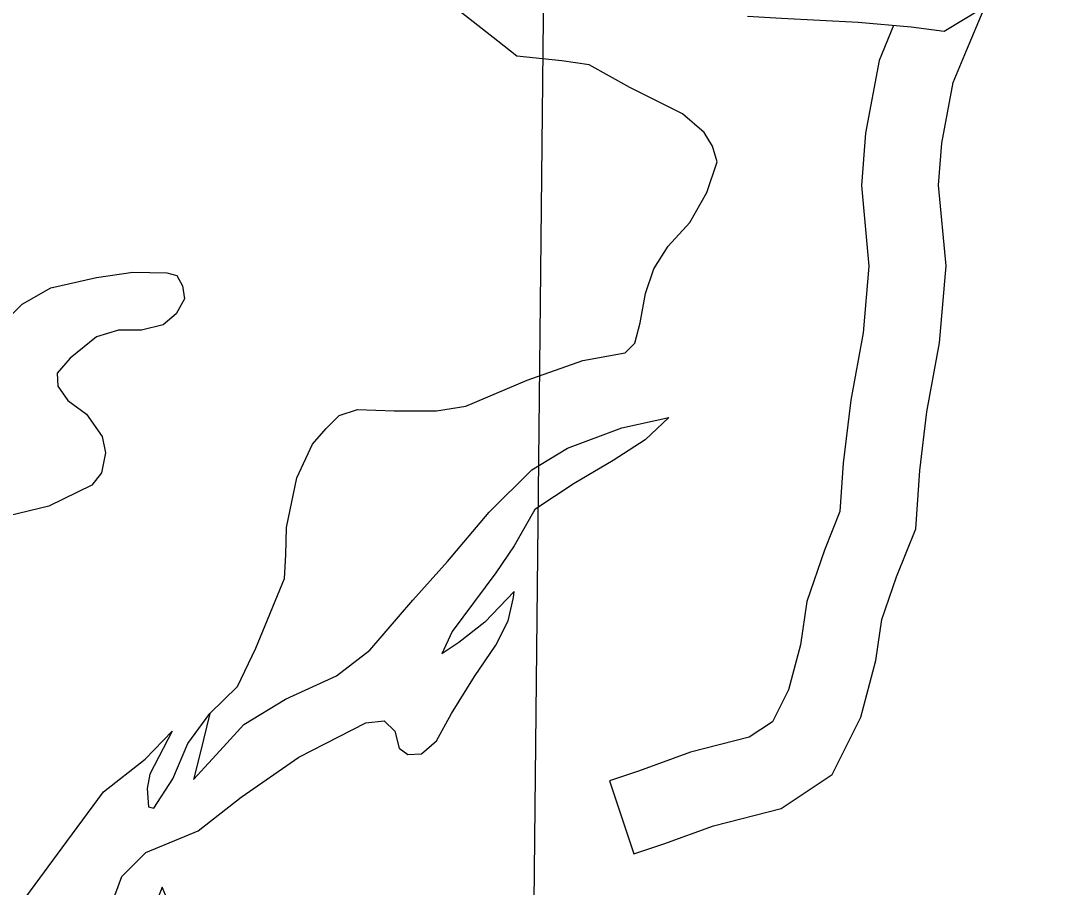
# Model space of a CAD drawing. Extents: x 813775 to 1157140, y 1757555 to 1979907.
# Drawn here: x 1015339 to 1019368, y 1813751 to 1817128 of the extents above; entities that cross this region are included whole.
import ezdxf

# ---------------------------------------------------------------- set-up
doc = ezdxf.new("R2010")
doc.units = 0
for name, color, linetype in [('Level 35', 7, 'Continuous'), ('Level 45', 7, 'Continuous'), ('Level 46', 7, 'Continuous'), ('Level 5', 7, 'Continuous')]:
    doc.layers.add(name, color=color, linetype=linetype)

msp = doc.modelspace()

# ---------------------------------------------------------------- linework, layer by layer
at = {"layer": 'Level 35'}
for points in [[(1017754, 1815950.4), (1017775.2, 1816065.3), (1017807.1, 1816161), (1017862.8, 1816248.7), (1017947.8, 1816341.7), (1018014.2, 1816458.7), (1018054.1, 1816578.3), (1018035.5, 1816639.5), (1018003.6, 1816692.6), (1017918.6, 1816764.4), (1017714.1, 1816868.1), (1017554.8, 1816955.8), (1017448.5, 1816971.7), (1017273.2, 1816990.3), (1017198.9, 1817048.8), (1017103.3, 1817123.3), (1017031.6, 1817179.1)], [(1015217.9, 1815898), (1015345.4, 1816022.9), (1015456.9, 1816086.7), (1015634.9, 1816126.6), (1015775.6, 1816147.8), (1015908.4, 1816145.2), (1015948.2, 1816134.5), (1015969.5, 1816094.7), (1015977.5, 1816044.2), (1015945.6, 1815985.7), (1015895.1, 1815943.1), (1015810.1, 1815921.9), (1015719.8, 1815921.9), (1015634.9, 1815895.3), (1015531.3, 1815812.9), (1015480.8, 1815754.4), (1015483.5, 1815703.9), (1015523.3, 1815648.1), (1015595, 1815594.9), (1015656.1, 1815507.2), (1015669.4, 1815443.4), (1015653.5, 1815366.3), (1015616.3, 1815318.5), (1015449, 1815236.1), (1015292.3, 1815198.8)], [(1016076, 1814428.6), (1016184.4, 1814533.6), (1016256.1, 1814682.5), (1016367.6, 1814953.6), (1016372.9, 1815046.6), (1016375.6, 1815153), (1016415.4, 1815347), (1016476.5, 1815477.3), (1016529.6, 1815538.4), (1016580.1, 1815588.9), (1016651.8, 1815612.8), (1016795.2, 1815607.5), (1016959.9, 1815607.5), (1017074.1, 1815626.1), (1017313.1, 1815727.1), (1017530.9, 1815804.2), (1017695.5, 1815833.5), (1017732.7, 1815870.7), (1017754, 1815950.4)], [(1016076, 1814428.6), (1016038.8, 1814273.9), (1016012.3, 1814170.2), (1016129.1, 1814297.8), (1016208.8, 1814385.5), (1016370.8, 1814483.9), (1016570, 1814574.3), (1016700.1, 1814675.3), (1016867.4, 1814869.3), (1017002.9, 1815020.8), (1017164.9, 1815212.2), (1017332.2, 1815377), (1017470.3, 1815462.1), (1017682.8, 1815541.9), (1017866, 1815581.7), (1017773.1, 1815494), (1017648.3, 1815414.3), (1017496.9, 1815323.9), (1017342.8, 1815222.9), (1017263.2, 1815082), (1017191.4, 1814975.7), (1017021.5, 1814747), (1016980.9, 1814660.1)], [(1016755.9, 1814399.3), (1016797.9, 1814359), (1016813.8, 1814292.5), (1016848.3, 1814268.6), (1016901.4, 1814271.2), (1016959.9, 1814321.7), (1017018.3, 1814428.1), (1017108.6, 1814571.6), (1017190.9, 1814693.9), (1017238.7, 1814789.6), (1017260, 1814880), (1017262.6, 1814903.9), (1017148.4, 1814784.3), (1017047.5, 1814704.5), (1016980.9, 1814660.1)], [(1015358.9, 1813712.2), (1015518.3, 1813928.8), (1015661.7, 1814122.9), (1015823.7, 1814250.5), (1015929.9, 1814359.4), (1015842.3, 1814192), (1015831.7, 1814136.1), (1015837, 1814064.4), (1015858.2, 1814059.1), (1015932.6, 1814173.4), (1015991, 1814311.6), (1016076, 1814428.6)], [(1015898.1, 1813548.7), (1015916.6, 1813633.7), (1015908.7, 1813708.2), (1015890.1, 1813750.7), (1015866.2, 1813686.9), (1015789.2, 1813596.5), (1015688.2, 1813516.8), (1015619.2, 1813484.9), (1015608.6, 1813527.4), (1015661.7, 1813615.1), (1015709.5, 1813729.4), (1015733.4, 1813793.2), (1015826.3, 1813886.3), (1016030.8, 1813971.3), (1016198.2, 1814101.6), (1016423.9, 1814258.4), (1016684.2, 1814391.3), (1016755.9, 1814399.3)]]:
    msp.add_lwpolyline(points, dxfattribs=at)
at = {"layer": 'Level 45'}
msp.add_lwpolyline([(1018172, 1817146.3), (1018304.8, 1817137.4), (1018603.9, 1817122.7), (1018810.5, 1817103.5), (1018938.6, 1817087.4), (1019082.6, 1817173.9), (1019269.2, 1817249.4), (1019368.3, 1817309.3)], dxfattribs=at)
at = {"layer": 'Level 46'}
for points in [[(1017728.7, 1813880.5), (1017846.5, 1813919.8), (1018039.3, 1813990.4), (1018302.9, 1814057.6), (1018502.1, 1814190.6), (1018613.5, 1814413.7), (1018672.8, 1814634.7), (1018696.2, 1814793.9), (1018753.2, 1814960.8), (1018828.1, 1815148.1), (1018843.9, 1815375.4), (1018871.8, 1815603.8), (1018920.6, 1815872.1), (1018946.5, 1816172.6), (1018917.4, 1816487.1), (1018930.3, 1816650.1), (1018974.3, 1816887.7), (1019025.9, 1817012.5), (1019095.4, 1817175.8)], [(1018741.5, 1817109.9), (1018685, 1816973.3), (1018632.5, 1816689.3), (1018616.4, 1816485.1), (1018645.3, 1816171.7), (1018622.9, 1815911.9), (1018575.1, 1815648.9), (1018545.2, 1815404), (1018532, 1815215.8), (1018471.8, 1815065.1), (1018403.4, 1814864.8), (1018378.5, 1814695.6), (1018331.6, 1814520.6), (1018269.3, 1814395.9), (1018179, 1814335.6), (1017950.4, 1814277.3), (1017747.5, 1814203), (1017633.7, 1814165), (1017728.7, 1813880.5)]]:
    msp.add_lwpolyline(points, dxfattribs=at)
at = {"layer": 'Level 5'}
msp.add_lwpolyline([(1017378.2, 1817383.4), (1017322.7, 1812093.8)], dxfattribs=at)

doc.saveas('drawing.dxf')
